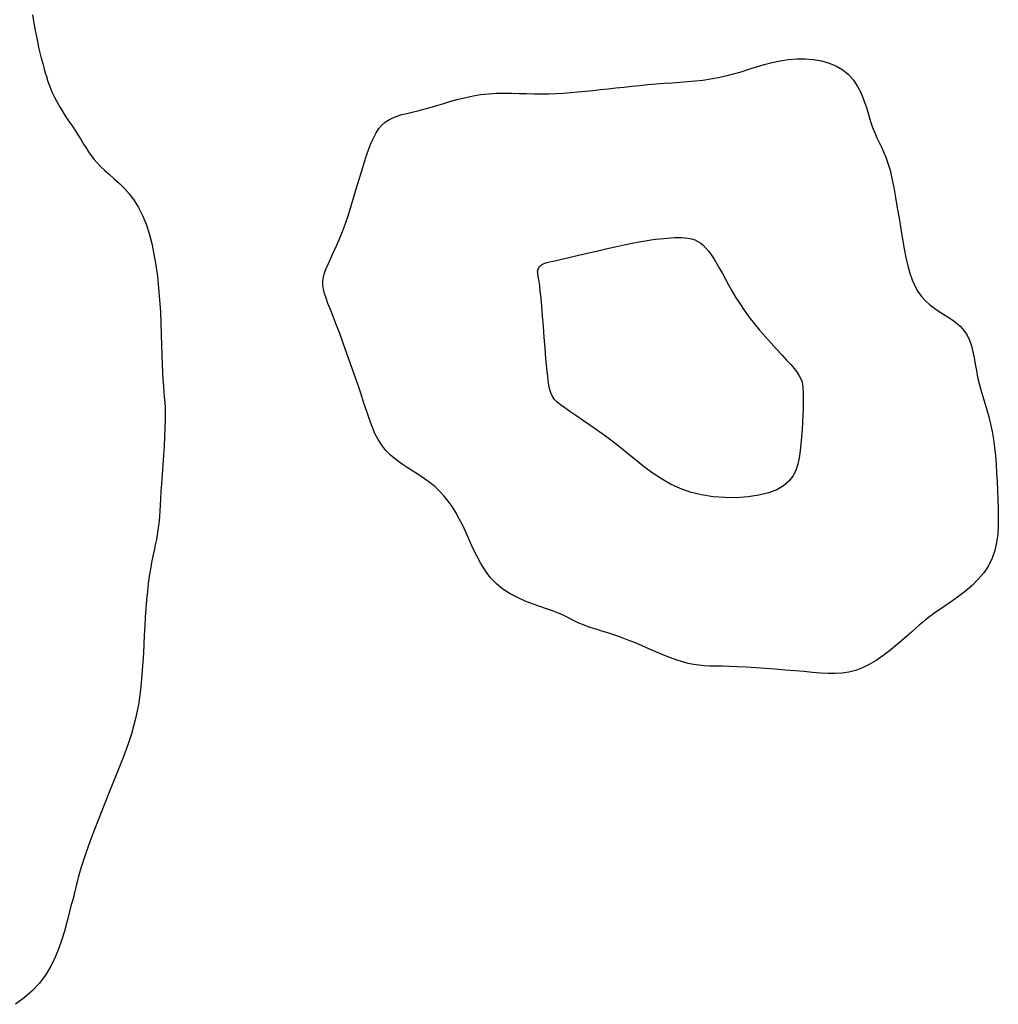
# Model space of a CAD drawing. Header units: millimetres. Extents: x 32690613 to 32693367, y 5343692 to 5344708.
# Tile 295 of 656: x 32692764.81 to 32692772.79, y 5343999.41 to 5344007.43. Entities that reach past the tile are written whole.
import ezdxf

# ---------------------------------------------------------------- set-up
doc = ezdxf.new("R2010")
doc.units = ezdxf.units.MM
doc.header["$LTSCALE"] = 20
doc.layers.add('02-DGM_HL_493.00', color=102, linetype='Continuous')
doc.layers.add('02-DGM_HL_493.50', color=112, linetype='Continuous')

msp = doc.modelspace()

# ---------------------------------------------------------------- linework, layer by layer
at = {"layer": '02-DGM_HL_493.00', "elevation": 493, "flags": 128}
msp.add_lwpolyline([(32692764.9195, 5344007.4693), (32692764.9313, 5344007.4007), (32692764.9419, 5344007.341), (32692764.951, 5344007.2919), (32692764.9586, 5344007.2522), (32692764.9653, 5344007.22), (32692764.9713, 5344007.1933), (32692764.9769, 5344007.17), (32692764.9825, 5344007.1483), (32692764.9884, 5344007.1261), (32692764.9949, 5344007.1015), (32692765.0023, 5344007.0728), (32692765.0108, 5344007.0403), (32692765.0207, 5344007.0046), (32692765.0321, 5344006.9663), (32692765.0453, 5344006.926), (32692765.0604, 5344006.8843), (32692765.0777, 5344006.8419), (32692765.0973, 5344006.7992), (32692765.1193, 5344006.7569), (32692765.1433, 5344006.7151), (32692765.1686, 5344006.6741), (32692765.1947, 5344006.6338), (32692765.221, 5344006.5946), (32692765.2468, 5344006.5564), (32692765.2717, 5344006.5194), (32692765.2949, 5344006.4838), (32692765.3161, 5344006.4497), (32692765.336, 5344006.4168), (32692765.3554, 5344006.3848), (32692765.3752, 5344006.3537), (32692765.3961, 5344006.323), (32692765.4191, 5344006.2927), (32692765.4449, 5344006.2623), (32692765.4746, 5344006.2318), (32692765.5085, 5344006.2007), (32692765.5459, 5344006.1683), (32692765.5857, 5344006.1338), (32692765.6269, 5344006.0963), (32692765.6685, 5344006.055), (32692765.7092, 5344006.009), (32692765.748, 5344005.9576), (32692765.7839, 5344005.8998), (32692765.8161, 5344005.8351), (32692765.8444, 5344005.764), (32692765.8691, 5344005.6872), (32692765.8905, 5344005.6053), (32692765.9087, 5344005.5192), (32692765.924, 5344005.4295), (32692765.9366, 5344005.337), (32692765.9467, 5344005.2423), (32692765.9546, 5344005.1464), (32692765.9606, 5344005.0504), (32692765.9651, 5344004.9559), (32692765.9685, 5344004.864), (32692765.9711, 5344004.7763), (32692765.9734, 5344004.6942), (32692765.9756, 5344004.6189), (32692765.9783, 5344004.5518), (32692765.9816, 5344004.4938), (32692765.9853, 5344004.4432), (32692765.9892, 5344004.3975), (32692765.993, 5344004.3546), (32692765.9962, 5344004.312), (32692765.9987, 5344004.2675), (32692766, 5344004.2188), (32692766, 5344004.1634), (32692765.9983, 5344004.0999), (32692765.9952, 5344004.0297), (32692765.9911, 5344003.9548), (32692765.9862, 5344003.8773), (32692765.9809, 5344003.7994), (32692765.9756, 5344003.7233), (32692765.9704, 5344003.6509), (32692765.9659, 5344003.5846), (32692765.9621, 5344003.5257), (32692765.959, 5344003.4736), (32692765.9561, 5344003.427), (32692765.9532, 5344003.3847), (32692765.95, 5344003.3453), (32692765.9462, 5344003.3076), (32692765.9414, 5344003.2704), (32692765.9354, 5344003.2323), (32692765.928, 5344003.1923), (32692765.9194, 5344003.1499), (32692765.9099, 5344003.105), (32692765.8999, 5344003.0573), (32692765.8898, 5344003.0066), (32692765.8799, 5344002.9527), (32692765.8705, 5344002.8954), (32692765.862, 5344002.8344), (32692765.8547, 5344002.7698), (32692765.8484, 5344002.7019), (32692765.843, 5344002.6316), (32692765.8383, 5344002.5595), (32692765.834, 5344002.4863), (32692765.8301, 5344002.4127), (32692765.8263, 5344002.3394), (32692765.8225, 5344002.2671), (32692765.8184, 5344002.1963), (32692765.8137, 5344002.127), (32692765.8083, 5344002.0591), (32692765.8018, 5344001.9925), (32692765.7939, 5344001.9268), (32692765.7843, 5344001.8621), (32692765.7729, 5344001.7981), (32692765.7592, 5344001.7348), (32692765.7431, 5344001.6718), (32692765.7248, 5344001.6088), (32692765.7042, 5344001.5455), (32692765.6817, 5344001.4813), (32692765.6573, 5344001.4159), (32692765.6313, 5344001.3488), (32692765.6037, 5344001.2797), (32692765.5749, 5344001.208), (32692765.5449, 5344001.1337), (32692765.5143, 5344001.0576), (32692765.4837, 5344000.9809), (32692765.4536, 5344000.9048), (32692765.4247, 5344000.8304), (32692765.3974, 5344000.7588), (32692765.3725, 5344000.6913), (32692765.3504, 5344000.629), (32692765.3317, 5344000.5727), (32692765.316, 5344000.5224), (32692765.3029, 5344000.4777), (32692765.2922, 5344000.4382), (32692765.2834, 5344000.4034), (32692765.2761, 5344000.3731), (32692765.2701, 5344000.3467), (32692765.2647, 5344000.324), (32692765.2599, 5344000.3043), (32692765.255, 5344000.2861), (32692765.2499, 5344000.2679), (32692765.2443, 5344000.2478), (32692765.2377, 5344000.2243), (32692765.2298, 5344000.1957), (32692765.2204, 5344000.1602), (32692765.2091, 5344000.1163), (32692765.1954, 5344000.0628), (32692765.1788, 5344000.0013), (32692765.1584, 5343999.9336), (32692765.1335, 5343999.862), (32692765.1035, 5343999.7883), (32692765.0674, 5343999.7147), (32692765.0247, 5343999.6432), (32692764.9745, 5343999.5758), (32692764.9165, 5343999.514), (32692764.8515, 5343999.4575), (32692764.7808, 5343999.4051)], dxfattribs=at)
msp.add_lwpolyline([(32692772.0804, 5344002.4393), (32692772.0419, 5344002.4047), (32692771.9983, 5344002.3664), (32692771.9506, 5344002.3259), (32692771.8995, 5344002.2849), (32692771.846, 5344002.2449), (32692771.7909, 5344002.2076), (32692771.7351, 5344002.1745), (32692771.6794, 5344002.1473), (32692771.6244, 5344002.127), (32692771.5696, 5344002.1133), (32692771.5143, 5344002.1051), (32692771.4576, 5344002.1017), (32692771.3989, 5344002.102), (32692771.3373, 5344002.1052), (32692771.2721, 5344002.1104), (32692771.2025, 5344002.1166), (32692771.1281, 5344002.1231), (32692771.0501, 5344002.1296), (32692770.9701, 5344002.1359), (32692770.8898, 5344002.1418), (32692770.8106, 5344002.1472), (32692770.7342, 5344002.1518), (32692770.6621, 5344002.1556), (32692770.596, 5344002.1583), (32692770.5368, 5344002.16), (32692770.4838, 5344002.1611), (32692770.4355, 5344002.1624), (32692770.3904, 5344002.1645), (32692770.3471, 5344002.1681), (32692770.3042, 5344002.174), (32692770.2602, 5344002.1828), (32692770.2138, 5344002.1952), (32692770.1638, 5344002.2117), (32692770.1106, 5344002.2316), (32692770.055, 5344002.2541), (32692769.9976, 5344002.2783), (32692769.9391, 5344002.3035), (32692769.8804, 5344002.3288), (32692769.822, 5344002.3533), (32692769.7648, 5344002.3762), (32692769.7093, 5344002.3968), (32692769.6559, 5344002.4153), (32692769.6051, 5344002.432), (32692769.557, 5344002.4473), (32692769.5119, 5344002.4613), (32692769.4703, 5344002.4746), (32692769.4324, 5344002.4874), (32692769.3985, 5344002.5), (32692769.3687, 5344002.5128), (32692769.3417, 5344002.5258), (32692769.316, 5344002.5391), (32692769.2901, 5344002.5528), (32692769.2626, 5344002.5669), (32692769.2319, 5344002.5816), (32692769.1966, 5344002.5969), (32692769.155, 5344002.6128), (32692769.1064, 5344002.6296), (32692769.0518, 5344002.6479), (32692768.9931, 5344002.6685), (32692768.9319, 5344002.6921), (32692768.87, 5344002.7196), (32692768.8093, 5344002.7515), (32692768.7513, 5344002.7888), (32692768.698, 5344002.8322), (32692768.6505, 5344002.8821), (32692768.6086, 5344002.9374), (32692768.5712, 5344002.9968), (32692768.5376, 5344003.059), (32692768.5069, 5344003.1224), (32692768.4783, 5344003.1859), (32692768.4508, 5344003.2479), (32692768.4237, 5344003.307), (32692768.3961, 5344003.3623), (32692768.3676, 5344003.4137), (32692768.3379, 5344003.4614), (32692768.3066, 5344003.5059), (32692768.2733, 5344003.5473), (32692768.2377, 5344003.5859), (32692768.1993, 5344003.6221), (32692768.158, 5344003.6562), (32692768.1135, 5344003.6884), (32692768.0667, 5344003.7195), (32692768.0186, 5344003.7501), (32692767.9703, 5344003.7809), (32692767.923, 5344003.8126), (32692767.8777, 5344003.8459), (32692767.8354, 5344003.8815), (32692767.7973, 5344003.9201), (32692767.764, 5344003.9623), (32692767.735, 5344004.0083), (32692767.7093, 5344004.0585), (32692767.6858, 5344004.1131), (32692767.6637, 5344004.1722), (32692767.6419, 5344004.2361), (32692767.6194, 5344004.3051), (32692767.5953, 5344004.3792), (32692767.5689, 5344004.4585), (32692767.5405, 5344004.5414), (32692767.5109, 5344004.626), (32692767.4808, 5344004.7106), (32692767.4508, 5344004.7933), (32692767.4216, 5344004.8723), (32692767.3939, 5344004.9456), (32692767.3685, 5344005.0116), (32692767.3458, 5344005.0688), (32692767.3263, 5344005.1182), (32692767.3102, 5344005.1612), (32692767.2977, 5344005.1992), (32692767.2891, 5344005.2338), (32692767.2847, 5344005.2663), (32692767.2847, 5344005.2982), (32692767.2893, 5344005.331), (32692767.2987, 5344005.3658), (32692767.3123, 5344005.4033), (32692767.3294, 5344005.4437), (32692767.3494, 5344005.4876), (32692767.3715, 5344005.5352), (32692767.3952, 5344005.5868), (32692767.4197, 5344005.643), (32692767.4444, 5344005.704), (32692767.4686, 5344005.7698), (32692767.4923, 5344005.8396), (32692767.5154, 5344005.9118), (32692767.5379, 5344005.9852), (32692767.5597, 5344006.0585), (32692767.581, 5344006.1303), (32692767.6015, 5344006.1992), (32692767.6214, 5344006.2639), (32692767.6406, 5344006.3234), (32692767.6596, 5344006.3775), (32692767.6787, 5344006.4263), (32692767.6985, 5344006.4699), (32692767.7193, 5344006.5086), (32692767.7416, 5344006.5423), (32692767.7659, 5344006.5712), (32692767.7926, 5344006.5954), (32692767.822, 5344006.6152), (32692767.8542, 5344006.6314), (32692767.8893, 5344006.6447), (32692767.9272, 5344006.6561), (32692767.9679, 5344006.6664), (32692768.0115, 5344006.6766), (32692768.0578, 5344006.6875), (32692768.1069, 5344006.6999), (32692768.1587, 5344006.7145), (32692768.213, 5344006.7307), (32692768.2694, 5344006.7479), (32692768.3276, 5344006.7652), (32692768.3873, 5344006.7818), (32692768.4481, 5344006.7971), (32692768.5097, 5344006.8101), (32692768.5718, 5344006.8203), (32692768.6341, 5344006.8269), (32692768.6964, 5344006.8305), (32692768.7587, 5344006.8317), (32692768.8208, 5344006.8312), (32692768.8826, 5344006.8296), (32692768.9441, 5344006.8276), (32692769.0051, 5344006.8259), (32692769.0656, 5344006.8252), (32692769.1254, 5344006.8259), (32692769.1849, 5344006.828), (32692769.2441, 5344006.8314), (32692769.3033, 5344006.8359), (32692769.3629, 5344006.8412), (32692769.4229, 5344006.8471), (32692769.4836, 5344006.8536), (32692769.5454, 5344006.8604), (32692769.6082, 5344006.8674), (32692769.672, 5344006.8744), (32692769.7366, 5344006.8813), (32692769.8017, 5344006.8881), (32692769.8671, 5344006.8946), (32692769.9326, 5344006.9008), (32692769.998, 5344006.9066), (32692770.063, 5344006.9118), (32692770.1275, 5344006.9165), (32692770.1914, 5344006.9211), (32692770.2549, 5344006.9259), (32692770.318, 5344006.9316), (32692770.3807, 5344006.9385), (32692770.4432, 5344006.9471), (32692770.5054, 5344006.9579), (32692770.5674, 5344006.9713), (32692770.6294, 5344006.9876), (32692770.6914, 5344007.0061), (32692770.7537, 5344007.0256), (32692770.8165, 5344007.0453), (32692770.88, 5344007.0641), (32692770.9443, 5344007.081), (32692771.0098, 5344007.095), (32692771.0765, 5344007.1052), (32692771.1445, 5344007.1105), (32692771.2129, 5344007.1106), (32692771.2805, 5344007.1052), (32692771.3462, 5344007.0938), (32692771.409, 5344007.0762), (32692771.4675, 5344007.052), (32692771.5209, 5344007.0209), (32692771.5678, 5344006.9826), (32692771.6075, 5344006.937), (32692771.6408, 5344006.8855), (32692771.6687, 5344006.83), (32692771.6921, 5344006.7721), (32692771.7123, 5344006.7135), (32692771.7301, 5344006.6561), (32692771.7467, 5344006.6016), (32692771.7632, 5344006.5516), (32692771.7802, 5344006.5074), (32692771.7979, 5344006.4675), (32692771.816, 5344006.4298), (32692771.8343, 5344006.3923), (32692771.8525, 5344006.353), (32692771.8705, 5344006.3097), (32692771.888, 5344006.2605), (32692771.9047, 5344006.2033), (32692771.9206, 5344006.1367), (32692771.9357, 5344006.0621), (32692771.9502, 5344005.9816), (32692771.9643, 5344005.8973), (32692771.978, 5344005.8113), (32692771.9917, 5344005.7256), (32692772.0055, 5344005.6424), (32692772.0195, 5344005.5637), (32692772.034, 5344005.4911), (32692772.0495, 5344005.4248), (32692772.0664, 5344005.3644), (32692772.0854, 5344005.3095), (32692772.1071, 5344005.2598), (32692772.1319, 5344005.2149), (32692772.1604, 5344005.1744), (32692772.1932, 5344005.1381), (32692772.2304, 5344005.1055), (32692772.2711, 5344005.0756), (32692772.3138, 5344005.0474), (32692772.357, 5344005.02), (32692772.3993, 5344004.9924), (32692772.4394, 5344004.9635), (32692772.4758, 5344004.9323), (32692772.507, 5344004.8978), (32692772.5322, 5344004.8594), (32692772.5519, 5344004.8172), (32692772.5673, 5344004.7718), (32692772.5795, 5344004.7239), (32692772.5896, 5344004.6739), (32692772.5987, 5344004.6225), (32692772.608, 5344004.5701), (32692772.6184, 5344004.5174), (32692772.631, 5344004.4648), (32692772.6453, 5344004.412), (32692772.6608, 5344004.3587), (32692772.6769, 5344004.3046), (32692772.6931, 5344004.2494), (32692772.7087, 5344004.1926), (32692772.7233, 5344004.1339), (32692772.7361, 5344004.0731), (32692772.7469, 5344004.0097), (32692772.7557, 5344003.9442), (32692772.7628, 5344003.8767), (32692772.7685, 5344003.8077), (32692772.773, 5344003.7373), (32692772.7767, 5344003.666), (32692772.7799, 5344003.5941), (32692772.7828, 5344003.5218), (32692772.7854, 5344003.4496), (32692772.7869, 5344003.3778), (32692772.7861, 5344003.3068), (32692772.7818, 5344003.2371), (32692772.773, 5344003.1691), (32692772.7584, 5344003.1033), (32692772.7369, 5344003.04), (32692772.7074, 5344002.9797), (32692772.6692, 5344002.9228), (32692772.6239, 5344002.8694), (32692772.5736, 5344002.8196), (32692772.5202, 5344002.7735), (32692772.4659, 5344002.7313), (32692772.4128, 5344002.693), (32692772.3628, 5344002.6588), (32692772.3181, 5344002.6287), (32692772.2802, 5344002.6027), (32692772.2478, 5344002.5798), (32692772.2195, 5344002.5587), (32692772.1936, 5344002.5383), (32692772.1684, 5344002.5173), (32692772.1422, 5344002.4946), (32692772.1134, 5344002.469)], close=True, dxfattribs=at)
at = {"layer": '02-DGM_HL_493.50', "elevation": 493.5, "flags": 128}
msp.add_lwpolyline([(32692769.062, 5344005.1624), (32692769.0561, 5344005.2183), (32692769.0508, 5344005.2625), (32692769.046, 5344005.2967), (32692769.0419, 5344005.3226), (32692769.0385, 5344005.3417), (32692769.0361, 5344005.3558), (32692769.0347, 5344005.3664), (32692769.0343, 5344005.3753), (32692769.0352, 5344005.3838), (32692769.0371, 5344005.3922), (32692769.04, 5344005.4002), (32692769.0439, 5344005.4079), (32692769.0485, 5344005.4151), (32692769.0538, 5344005.4217), (32692769.0596, 5344005.4277), (32692769.066, 5344005.4329), (32692769.0729, 5344005.4374), (32692769.0815, 5344005.4415), (32692769.0931, 5344005.4456), (32692769.1091, 5344005.4502), (32692769.1307, 5344005.4557), (32692769.1594, 5344005.4625), (32692769.1965, 5344005.4711), (32692769.2432, 5344005.482), (32692769.3003, 5344005.4953), (32692769.366, 5344005.5106), (32692769.4379, 5344005.5272), (32692769.5134, 5344005.5446), (32692769.5903, 5344005.562), (32692769.6659, 5344005.5788), (32692769.7379, 5344005.5943), (32692769.8038, 5344005.608), (32692769.8617, 5344005.6192), (32692769.9123, 5344005.6282), (32692769.9565, 5344005.6353), (32692769.9954, 5344005.6407), (32692770.0302, 5344005.6448), (32692770.0618, 5344005.6478), (32692770.0915, 5344005.6501), (32692770.1202, 5344005.6519), (32692770.1489, 5344005.6535), (32692770.1775, 5344005.6545), (32692770.206, 5344005.6544), (32692770.234, 5344005.6529), (32692770.2616, 5344005.6495), (32692770.2884, 5344005.6436), (32692770.3143, 5344005.635), (32692770.3392, 5344005.6231), (32692770.3628, 5344005.6075), (32692770.3855, 5344005.5884), (32692770.4075, 5344005.5657), (32692770.429, 5344005.5396), (32692770.4504, 5344005.5101), (32692770.4718, 5344005.4773), (32692770.4935, 5344005.4414), (32692770.5158, 5344005.4023), (32692770.539, 5344005.3603), (32692770.5633, 5344005.3156), (32692770.5893, 5344005.2685), (32692770.6172, 5344005.2193), (32692770.6473, 5344005.1684), (32692770.6801, 5344005.116), (32692770.7159, 5344005.0625), (32692770.7551, 5344005.0081), (32692770.7977, 5344004.9533), (32692770.8428, 5344004.8987), (32692770.8891, 5344004.8451), (32692770.9354, 5344004.7932), (32692770.9804, 5344004.7439), (32692771.0229, 5344004.6979), (32692771.0617, 5344004.6559), (32692771.0955, 5344004.6187), (32692771.1234, 5344004.5867), (32692771.1456, 5344004.5588), (32692771.1629, 5344004.5335), (32692771.1759, 5344004.5092), (32692771.1852, 5344004.4847), (32692771.1915, 5344004.4583), (32692771.1954, 5344004.4285), (32692771.1975, 5344004.3939), (32692771.1985, 5344004.3535), (32692771.1983, 5344004.3076), (32692771.1972, 5344004.2574), (32692771.1952, 5344004.2036), (32692771.1924, 5344004.1473), (32692771.1887, 5344004.0894), (32692771.1844, 5344004.0308), (32692771.1794, 5344003.9724), (32692771.1736, 5344003.9151), (32692771.1656, 5344003.8597), (32692771.1538, 5344003.8066), (32692771.1366, 5344003.7566), (32692771.1124, 5344003.7102), (32692771.0795, 5344003.6681), (32692771.0364, 5344003.6308), (32692770.9815, 5344003.599), (32692770.9137, 5344003.5732), (32692770.8351, 5344003.5537), (32692770.7481, 5344003.5407), (32692770.6554, 5344003.5343), (32692770.5595, 5344003.5348), (32692770.4629, 5344003.5424), (32692770.3682, 5344003.5571), (32692770.278, 5344003.5794), (32692770.1943, 5344003.609), (32692770.1166, 5344003.6452), (32692770.0438, 5344003.6867), (32692769.9749, 5344003.7325), (32692769.9088, 5344003.7814), (32692769.8444, 5344003.8324), (32692769.7808, 5344003.8843), (32692769.7167, 5344003.936), (32692769.6517, 5344003.9864), (32692769.5864, 5344004.0351), (32692769.522, 5344004.0816), (32692769.4597, 5344004.1254), (32692769.4007, 5344004.1662), (32692769.3461, 5344004.2036), (32692769.2971, 5344004.237), (32692769.2549, 5344004.2662), (32692769.2203, 5344004.291), (32692769.1927, 5344004.3134), (32692769.171, 5344004.3355), (32692769.1542, 5344004.3598), (32692769.1414, 5344004.3884), (32692769.1315, 5344004.4236), (32692769.1235, 5344004.4678), (32692769.1164, 5344004.5232), (32692769.1094, 5344004.5911), (32692769.1023, 5344004.6691), (32692769.0952, 5344004.7539), (32692769.0882, 5344004.8422), (32692769.0813, 5344004.9305), (32692769.0746, 5344005.0155), (32692769.0681, 5344005.0939)], close=True, dxfattribs=at)

doc.saveas('drawing.dxf')
